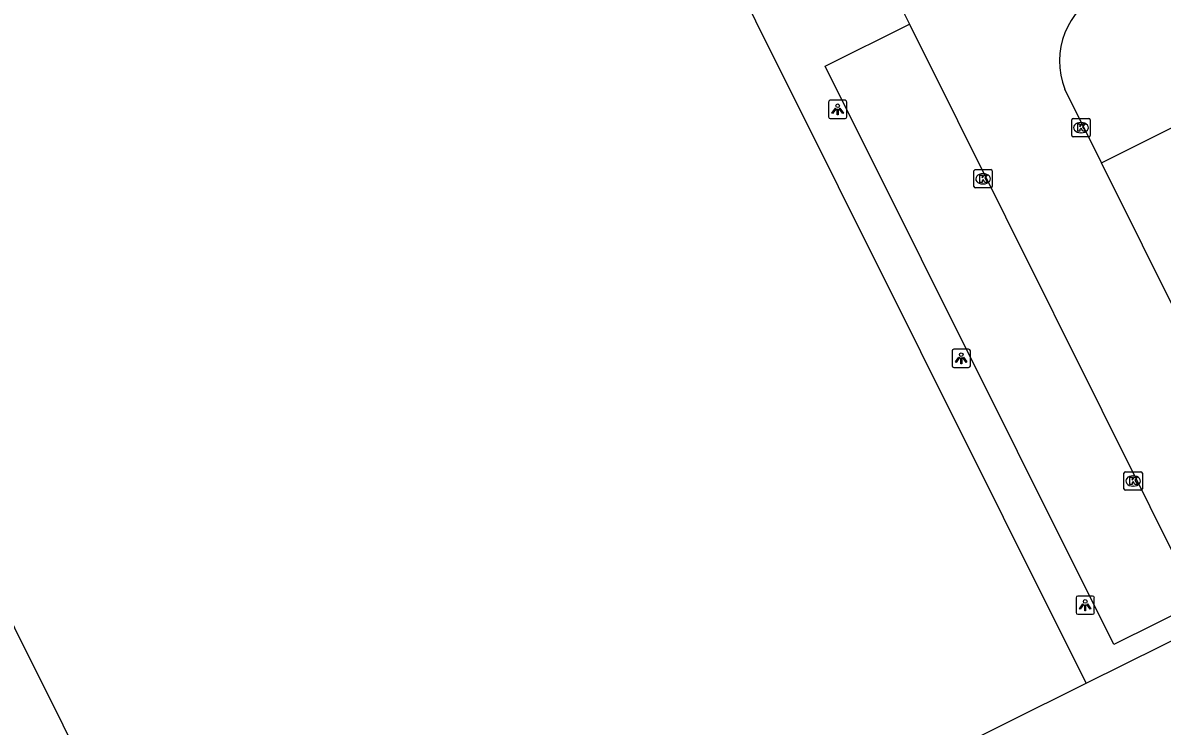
# Model space of a CAD drawing. Extents: x 158461 to 159795, y 387220 to 388672.
# Drawn here: x 159000.4 to 159062.5, y 387515.8 to 387554.1 of the extents above; entities that cross this region are included whole.
import ezdxf

# ---------------------------------------------------------------- set-up
doc = ezdxf.new("R2010")
doc.units = 0
for name, color, linetype in [('IMGEO_Kolk', 7, 'Continuous'), ('IMGEO_Lichtpunt', 7, 'Continuous'), ('IMGEO_Pand', 7, 'Continuous'), ('IMGEO_Parkeervlak_open', 7, 'Continuous'), ('IMGEO_Rijbaan_lokaal_open', 7, 'Continuous'), ('IMGEO_Voetpad_open', 7, 'Continuous')]:
    doc.layers.add(name, color=color, linetype=linetype)

msp = doc.modelspace()

# ---------------------------------------------------------------- linework, layer by layer
at = {"layer": 'IMGEO_Kolk'}
for p, q in [((159057.609, 387547.998), (159057.609, 387548.85)), ((159057.684, 387548.924), (159058.536, 387548.924)), ((159058.097, 387548.704), (159058.122, 387548.704)), ((159058.61, 387548.85), (159058.61, 387547.998)), ((159058.12, 387548.144), (159058.095, 387548.144)), ((159058.536, 387547.924), (159057.684, 387547.924)), ((159052.276, 387545.21), (159052.276, 387546.062)), ((159052.351, 387546.136), (159053.203, 387546.136)), ((159052.764, 387545.916), (159052.789, 387545.916)), ((159053.277, 387546.062), (159053.277, 387545.21)), ((159053.203, 387545.136), (159052.351, 387545.136)), ((159052.787, 387545.356), (159052.762, 387545.356)), ((159060.452, 387528.745), (159060.452, 387529.597)), ((159060.527, 387529.671), (159061.379, 387529.671)), ((159060.94, 387529.451), (159060.965, 387529.451)), ((159061.453, 387529.597), (159061.453, 387528.745)), ((159060.963, 387528.891), (159060.938, 387528.891)), ((159061.379, 387528.671), (159060.527, 387528.671))]:
    msp.add_line(p, q, dxfattribs=at)
for points in [[(159057.609, 387547.998), (159057.609, 387548.85)], [(159057.684, 387548.924), (159058.536, 387548.924)], [(159058.61, 387548.85), (159058.61, 387547.998)], [(159057.93, 387548.624), (159058.053, 387548.624), (159058.053, 387548.473), (159058.183, 387548.624), (159058.347, 387548.624), (159058.201, 387548.473), (159058.354, 387548.224), (159058.202, 387548.224), (159058.117, 387548.388), (159058.053, 387548.321), (159058.053, 387548.224), (159057.93, 387548.224), (159057.93, 387548.624)], [(159058.536, 387547.924), (159057.684, 387547.924)], [(159052.276, 387545.21), (159052.276, 387546.062)], [(159052.351, 387546.136), (159053.203, 387546.136)], [(159052.597, 387545.836), (159052.72, 387545.836), (159052.72, 387545.685), (159052.85, 387545.836), (159053.014, 387545.836), (159052.868, 387545.685), (159053.021, 387545.436), (159052.869, 387545.436), (159052.784, 387545.6), (159052.72, 387545.533), (159052.72, 387545.436), (159052.597, 387545.436), (159052.597, 387545.836)], [(159053.277, 387546.062), (159053.277, 387545.21)], [(159053.203, 387545.136), (159052.351, 387545.136)], [(159060.452, 387528.745), (159060.452, 387529.597)], [(159060.527, 387529.671), (159061.379, 387529.671)], [(159061.453, 387529.597), (159061.453, 387528.745)], [(159060.773, 387529.371), (159060.896, 387529.371), (159060.896, 387529.22), (159061.026, 387529.371), (159061.19, 387529.371), (159061.044, 387529.22), (159061.197, 387528.971), (159061.045, 387528.971), (159060.96, 387529.135), (159060.896, 387529.068), (159060.896, 387528.971), (159060.773, 387528.971), (159060.773, 387529.371)], [(159061.379, 387528.671), (159060.527, 387528.671)]]:
    msp.add_lwpolyline(points, dxfattribs=at)
for centre, start, end in [((159057.686, 387548.848), 91.55205, 178.44795), ((159057.686, 387548.848), 91.55205, 178.44795), ((159058.534, 387548.848), 1.55205, 88.44795), ((159058.534, 387548.848), 1.55205, 88.44795), ((159057.686, 387548), 181.55205, 268.44795), ((159057.686, 387548), 181.55205, 268.44795), ((159058.534, 387548), 271.55205, 358.44795), ((159058.534, 387548), 271.55205, 358.44795), ((159052.353, 387546.06), 91.55205, 178.44795), ((159052.353, 387546.06), 91.55205, 178.44795), ((159053.201, 387546.06), 1.55205, 88.44795), ((159053.201, 387546.06), 1.55205, 88.44795), ((159052.353, 387545.212), 181.55205, 268.44795), ((159052.353, 387545.212), 181.55205, 268.44795), ((159053.201, 387545.212), 271.55205, 358.44795), ((159053.201, 387545.212), 271.55205, 358.44795), ((159060.529, 387529.595), 91.55205, 178.44795), ((159060.529, 387529.595), 91.55205, 178.44795), ((159061.377, 387529.595), 1.55205, 88.44795), ((159061.377, 387529.595), 1.55205, 88.44795), ((159060.529, 387528.747), 181.55205, 268.44795), ((159060.529, 387528.747), 181.55205, 268.44795), ((159061.377, 387528.747), 271.55205, 358.44795), ((159061.377, 387528.747), 271.55205, 358.44795)]:
    msp.add_arc(centre, 0.0765, start, end, dxfattribs=at)
for centre, major_axis, ratio, start_param, end_param in [((159058.096, 387548.424), (-0.387, 0.002), 0.722429, 4.712389, 7.853982), ((159058.121, 387548.424), (-0.39, 0.002), 0.717154, 1.570796, 4.712389), ((159052.763, 387545.636), (-0.387, 0.002), 0.722429, 4.712389, 7.853982), ((159052.788, 387545.636), (-0.39, 0.002), 0.717154, 1.570796, 4.712389), ((159060.939, 387529.171), (-0.387, 0.002), 0.722429, 4.712389, 7.853982), ((159060.964, 387529.171), (-0.39, 0.002), 0.717154, 1.570796, 4.712389)]:
    msp.add_ellipse(centre, major_axis=major_axis, ratio=ratio, start_param=start_param, end_param=end_param, dxfattribs=at)
at = {"layer": 'IMGEO_Lichtpunt'}
for p, q in [((159045.255, 387549.914), (159044.447, 387549.914)), ((159045.255, 387549.914), (159044.447, 387549.914)), ((159044.353, 387549.819), (159044.353, 387549.012)), ((159044.353, 387549.819), (159044.353, 387549.012)), ((159045.349, 387549.012), (159045.349, 387549.819)), ((159045.349, 387549.012), (159045.349, 387549.819)), ((159044.447, 387548.918), (159045.255, 387548.918)), ((159044.447, 387548.918), (159045.255, 387548.918)), ((159051.086, 387536.258), (159051.086, 387535.451)), ((159051.086, 387536.258), (159051.086, 387535.451)), ((159051.988, 387536.353), (159051.18, 387536.353)), ((159051.988, 387536.353), (159051.18, 387536.353)), ((159052.082, 387535.451), (159052.082, 387536.258)), ((159052.082, 387535.451), (159052.082, 387536.258)), ((159051.18, 387535.357), (159051.988, 387535.357)), ((159051.18, 387535.357), (159051.988, 387535.357)), ((159057.841, 387522.808), (159057.841, 387522.001)), ((159057.841, 387522.808), (159057.841, 387522.001)), ((159058.743, 387522.903), (159057.935, 387522.903)), ((159058.743, 387522.903), (159057.935, 387522.903)), ((159058.837, 387522.001), (159058.837, 387522.808)), ((159058.837, 387522.001), (159058.837, 387522.808)), ((159057.935, 387521.907), (159058.743, 387521.907)), ((159057.935, 387521.907), (159058.743, 387521.907))]:
    msp.add_line(p, q, dxfattribs=at)
for points in [[(159044.727, 387549.483), (159044.766, 387549.455), (159044.578, 387549.193), (159044.54, 387549.22), (159044.727, 387549.483)], [(159044.829, 387549.435), (159044.876, 387549.435), (159044.876, 387549.113), (159044.829, 387549.113), (159044.829, 387549.435)], [(159044.939, 387549.455), (159044.977, 387549.482), (159045.164, 387549.22), (159045.125, 387549.192), (159044.939, 387549.455)], [(159051.46, 387535.922), (159051.499, 387535.894), (159051.311, 387535.632), (159051.273, 387535.659), (159051.46, 387535.922)], [(159051.562, 387535.874), (159051.609, 387535.874), (159051.609, 387535.552), (159051.562, 387535.552), (159051.562, 387535.874)], [(159051.672, 387535.894), (159051.71, 387535.921), (159051.897, 387535.659), (159051.858, 387535.631), (159051.672, 387535.894)], [(159058.215, 387522.472), (159058.254, 387522.444), (159058.066, 387522.182), (159058.028, 387522.209), (159058.215, 387522.472)], [(159058.317, 387522.424), (159058.364, 387522.424), (159058.364, 387522.102), (159058.317, 387522.102), (159058.317, 387522.424)], [(159058.427, 387522.444), (159058.465, 387522.471), (159058.652, 387522.209), (159058.613, 387522.181), (159058.427, 387522.444)]]:
    msp.add_lwpolyline(points, dxfattribs=at)
for centre in [(159044.852, 387549.617), (159051.585, 387536.056), (159058.34, 387522.606)]:
    msp.add_circle(centre, 0.0994, dxfattribs=at)
for centre, start, end in [((159044.447, 387549.819), 90, 180), ((159044.447, 387549.819), 90, 180), ((159045.255, 387549.819), 0, 90), ((159045.255, 387549.819), 0, 90), ((159044.447, 387549.012), 180, 270), ((159044.447, 387549.012), 180, 270), ((159045.255, 387549.012), 270, 0), ((159045.255, 387549.012), 270, 360), ((159051.18, 387536.258), 90, 180), ((159051.18, 387536.258), 90, 180), ((159051.988, 387536.258), 0, 90), ((159051.988, 387536.258), 0, 90), ((159051.18, 387535.451), 180, 270), ((159051.18, 387535.451), 180, 270), ((159051.988, 387535.451), 270, 0), ((159051.988, 387535.451), 270, 360), ((159057.935, 387522.808), 90, 180), ((159057.935, 387522.808), 90, 180), ((159058.743, 387522.808), 0, 90), ((159058.743, 387522.808), 0, 90), ((159057.935, 387522.001), 180, 270), ((159057.935, 387522.001), 180, 270), ((159058.743, 387522.001), 270, 0), ((159058.743, 387522.001), 270, 360)]:
    msp.add_arc(centre, 0.0946, start, end, dxfattribs=at)
at = {"layer": 'IMGEO_Pand'}
for points in [[(158969.841, 387624.709), (158982.888, 387598.642), (158974.258, 387594.339), (158989.066, 387564.615), (158980.49, 387560.322), (158984.967, 387551.32), (158993.663, 387555.669), (158995.069, 387552.858), (158986.374, 387548.51), (158990.195, 387540.846), (159000, 387521.178), (159010.558, 387500), (159012.826, 387495.45), (159021.957, 387500), (159040.851, 387509.415), (159058.387, 387518.146)], [(159058.387, 387518.146), (159035.885, 387563.273)]]:
    msp.add_lwpolyline(points, dxfattribs=at)
at = {"layer": 'IMGEO_Parkeervlak_open'}
msp.add_lwpolyline([(159059.224, 387546.508), (159063.841, 387548.815), (159075.054, 387526.304), (159070.436, 387524.01)], dxfattribs=at)
at = {"layer": 'IMGEO_Rijbaan_lokaal_open'}
for points in [[(159060.432, 387563.065), (159047.502, 387556.627), (159048.758, 387554.057)], [(159048.758, 387554.057), (159064.471, 387522.54)], [(159059.224, 387546.508), (159057.226, 387550.512)], [(159070.436, 387524.01), (159059.224, 387546.508)]]:
    msp.add_lwpolyline(points, dxfattribs=at)
msp.add_arc((159061.145, 387552.036), 4.205, 115.59016, 201.24252, dxfattribs=at)
at = {"layer": 'IMGEO_Voetpad_open'}
for points in [[(159064.471, 387522.54), (159059.902, 387520.259), (159044.168, 387551.777), (159048.758, 387554.057)], [(159058.387, 387518.146), (159064.59, 387521.23)]]:
    msp.add_lwpolyline(points, dxfattribs=at)

doc.saveas('drawing.dxf')
